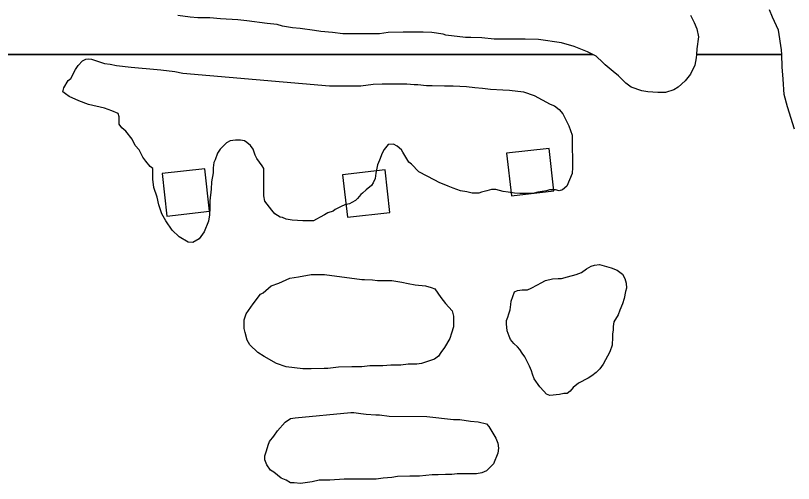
# Model space of a CAD drawing. Extents: x 3263578 to 3301413, y 764927 to 798602.
# Drawn here: x 3295760 to 3296486, y 789805 to 790242 of the extents above; entities that cross this region are included whole.
import ezdxf

# ---------------------------------------------------------------- set-up
doc = ezdxf.new("R2010")
doc.units = 0
doc.layers.add('V-BLDG-OTLN', color=7, linetype='Continuous')
doc.layers.add('V-SITE-VEGE', color=7, linetype='Continuous')

msp = doc.modelspace()

# ---------------------------------------------------------------- linework, layer by layer
at = {"layer": 'V-BLDG-OTLN'}
for points in [[(3296218.12, 790113.74), (3296222.56, 790073.98), (3296262.32, 790078.43), (3296257.87, 790118.18)], [(3295896.47, 790094.77), (3295900.91, 790055.02), (3295940.66, 790059.46), (3295936.22, 790099.21)], [(3296064.98, 790093.66), (3296069.43, 790053.91), (3296109.18, 790058.35), (3296104.74, 790098.1)]]:
    msp.add_lwpolyline(points, close=True, dxfattribs=at)
at = {"layer": 'V-SITE-VEGE'}
for p, q in [((3295922.73, 790240.85), (3295911.28, 790242.34)), ((3295929.7, 790240.35), (3295922.73, 790240.85)), ((3295941.16, 790240.34), (3295929.7, 790240.35)), ((3295951.12, 790239.35), (3295941.16, 790240.34)), ((3295967.05, 790238.35), (3295951.12, 790239.35)), ((3295975.51, 790237.35), (3295967.05, 790238.35)), ((3295994.44, 790234.85), (3295975.51, 790237.35)), ((3296003.9, 790233.86), (3295994.44, 790234.85)), ((3296008.87, 790232.36), (3296003.9, 790233.86)), ((3296018.33, 790230.86), (3296008.87, 790232.36)), ((3296025.3, 790230.37), (3296018.33, 790230.86)), ((3296038.75, 790228.37), (3296025.3, 790230.37)), ((3296044.72, 790227.38), (3296038.75, 790228.37)), ((3296055.68, 790226.38), (3296044.72, 790227.38)), ((3296065.14, 790225.38), (3296055.68, 790226.38)), ((3296107.46, 790226.37), (3296099.5, 790225.37)), ((3296121.4, 790226.86), (3296107.46, 790226.37)), ((3296140.33, 790226.85), (3296121.4, 790226.86)), ((3296148.29, 790226.35), (3296140.33, 790226.85)), ((3296158.75, 790224.86), (3296148.29, 790226.35)), ((3296099.5, 790225.37), (3296065.14, 790225.38)), ((3296161.24, 790223.86), (3296158.75, 790224.86)), ((3296179.66, 790221.87), (3296161.24, 790223.86)), ((3296184.64, 790221.87), (3296179.66, 790221.87)), ((3296195.1, 790221.37), (3296184.64, 790221.87)), ((3296206.55, 790220.37), (3296195.1, 790221.37)), ((3296235.43, 790220.36), (3296206.55, 790220.37)), ((3296247.88, 790219.86), (3296235.43, 790220.36)), ((3296269.29, 790216.87), (3296247.88, 790219.86)), ((3296281.24, 790213.38), (3296269.29, 790216.87)), ((3296293.69, 790208.4), (3296281.24, 790213.38)), ((3289914.44, 790205.95), (3296298.57, 790205.95)), ((3296298.57, 790205.95), (3290562.87, 790205.95)), ((3296298.57, 790205.95), (3296293.69, 790208.4)), ((3296301.65, 790204.41), (3296298.57, 790205.95)), ((3296308.12, 790198.44), (3296301.65, 790204.41)), ((3296395.44, 790205.95), (3296395.26, 790202.9)), ((3296475.07, 790205.95), (3296395.44, 790205.95)), ((3296475.43, 790194.42), (3296475.07, 790205.95)), ((3295818.16, 790195.56), (3295822.14, 790200.04)), ((3295822.14, 790200.04), (3295825.13, 790201.53)), ((3295825.13, 790201.53), (3295827.62, 790202.03)), ((3295827.62, 790202.03), (3295830.61, 790201.53)), ((3295830.61, 790201.53), (3295842.56, 790197.54)), ((3295842.56, 790197.54), (3295848.03, 790197.04)), ((3295848.03, 790197.04), (3295854.01, 790195.55)), ((3296310.12, 790196.44), (3296308.12, 790198.44)), ((3296395.26, 790202.9), (3296393.77, 790195.93)), ((3295811.18, 790183.61), (3295815.67, 790192.07)), ((3295815.67, 790192.07), (3295818.16, 790195.56)), ((3295854.01, 790195.55), (3295867.45, 790194.05)), ((3295867.45, 790194.05), (3295891.85, 790192.06)), ((3295891.85, 790192.06), (3295895.34, 790191.56)), ((3295895.34, 790191.56), (3295908.28, 790190.06)), ((3295908.28, 790190.06), (3295915.75, 790188.57)), ((3296317.58, 790189.97), (3296310.12, 790196.44)), ((3296322.56, 790185.98), (3296317.58, 790189.97)), ((3296393.77, 790195.93), (3296389.78, 790187.46)), ((3296476.42, 790182.96), (3296475.43, 790194.42)), ((3295808.69, 790181.62), (3295811.18, 790183.61)), ((3295915.75, 790188.57), (3296052.68, 790176.58)), ((3296329.53, 790179.01), (3296322.56, 790185.98)), ((3296389.78, 790187.46), (3296384.8, 790181.49)), ((3296477.42, 790168.52), (3296476.42, 790182.96)), ((3295804.71, 790174.65), (3295808.69, 790181.62)), ((3296052.68, 790176.58), (3296082.06, 790176.58)), ((3296082.06, 790176.58), (3296093.51, 790178.07)), ((3296093.51, 790178.07), (3296101.97, 790178.56)), ((3296101.97, 790178.56), (3296124.88, 790178.56)), ((3296124.88, 790178.56), (3296131.85, 790178.06)), ((3296131.85, 790178.06), (3296135.34, 790178.06)), ((3296135.34, 790178.06), (3296143.3, 790177.06)), ((3296143.3, 790177.06), (3296148.78, 790177.06)), ((3296148.78, 790177.06), (3296160.23, 790176.56)), ((3296160.23, 790176.56), (3296168.2, 790176.56)), ((3296168.2, 790176.56), (3296180.65, 790176.06)), ((3296180.65, 790176.06), (3296188.62, 790175.06)), ((3296188.62, 790175.06), (3296195.58, 790174.56)), ((3296334.51, 790175.52), (3296329.53, 790179.01)), ((3296344.47, 790172.04), (3296334.51, 790175.52)), ((3296378.33, 790175.51), (3296374.34, 790173.02)), ((3296384.8, 790181.49), (3296378.33, 790175.51)), ((3295803.71, 790171.16), (3295804.71, 790174.65)), ((3295806.2, 790169.17), (3295803.71, 790171.16)), ((3295809.69, 790166.68), (3295806.2, 790169.17)), ((3296195.58, 790174.56), (3296203.05, 790173.56)), ((3296203.05, 790173.56), (3296214.51, 790173.06)), ((3296214.51, 790173.06), (3296220.98, 790172.56)), ((3296220.98, 790172.56), (3296233.93, 790171.07)), ((3296233.93, 790171.07), (3296243.88, 790167.58)), ((3296349.95, 790171.04), (3296344.47, 790172.04)), ((3296359.41, 790170.54), (3296349.95, 790171.04)), ((3296366.38, 790170.54), (3296359.41, 790170.54)), ((3296374.34, 790173.02), (3296366.38, 790170.54)), ((3296480.4, 790157.07), (3296477.42, 790168.52)), ((3295818.65, 790162.69), (3295809.69, 790166.68)), ((3295827.61, 790159.21), (3295818.65, 790162.69)), ((3296243.88, 790167.58), (3296258.82, 790159.61)), ((3295842.55, 790155.72), (3295827.61, 790159.21)), ((3295849.52, 790153.23), (3295842.55, 790155.72)), ((3295855.49, 790150.73), (3295849.52, 790153.23)), ((3296258.82, 790159.61), (3296262.8, 790158.11)), ((3296262.8, 790158.11), (3296267.28, 790154.63)), ((3296267.28, 790154.63), (3296270.77, 790150.64)), ((3296486.87, 790136.15), (3296480.4, 790157.07)), ((3295856.49, 790147.75), (3295855.49, 790150.73)), ((3295856.48, 790140.78), (3295856.49, 790147.75)), ((3296270.77, 790150.64), (3296276.24, 790139.19)), ((3295858.97, 790137.29), (3295856.48, 790140.78)), ((3296276.24, 790139.19), (3296279.23, 790130.72)), ((3295862.46, 790134.3), (3295858.97, 790137.29)), ((3295868.43, 790126.83), (3295862.46, 790134.3)), ((3295871.42, 790120.86), (3295868.43, 790126.83)), ((3295960.05, 790125.32), (3295956.56, 790123.33)), ((3295965.03, 790125.81), (3295960.05, 790125.32)), ((3295969.51, 790125.81), (3295965.03, 790125.81)), ((3295973.5, 790125.32), (3295969.51, 790125.81)), ((3295975.49, 790123.82), (3295973.5, 790125.32)), ((3296279.23, 790130.72), (3296279.23, 790117.28)), ((3295874.9, 790116.87), (3295871.42, 790120.86)), ((3295878.39, 790109.9), (3295874.9, 790116.87)), ((3295950.59, 790117.35), (3295948.1, 790113.87)), ((3295956.56, 790123.33), (3295950.59, 790117.35)), ((3295978.97, 790120.83), (3295975.49, 790123.82)), ((3295981.46, 790117.35), (3295978.97, 790120.83)), ((3295983.45, 790111.87), (3295981.46, 790117.35)), ((3296103.95, 790117.32), (3296101.96, 790113.83)), ((3296107.44, 790121.8), (3296103.95, 790117.32)), ((3296112.42, 790122.3), (3296107.44, 790121.8)), ((3296115.9, 790120.3), (3296112.42, 790122.3)), ((3296119.89, 790116.82), (3296115.9, 790120.3)), ((3296121.38, 790114.83), (3296119.89, 790116.82)), ((3296279.23, 790117.28), (3296279.72, 790110.31)), ((3295881.38, 790106.41), (3295878.39, 790109.9)), ((3295948.1, 790113.87), (3295946.11, 790107.4)), ((3295984.94, 790108.88), (3295983.45, 790111.87)), ((3296101.96, 790113.83), (3296099.47, 790107.36)), ((3296126.85, 790105.36), (3296121.38, 790114.83)), ((3296279.72, 790110.31), (3296279.72, 790100.35)), ((3295885.36, 790101.43), (3295881.38, 790106.41)), ((3295944.61, 790104.91), (3295944.11, 790099.93)), ((3295946.11, 790107.4), (3295944.61, 790104.91)), ((3295989.92, 790101.91), (3295984.94, 790108.88)), ((3296097.48, 790102.88), (3296095.98, 790094.91)), ((3296099.47, 790107.36), (3296097.48, 790102.88)), ((3296129.35, 790103.37), (3296126.85, 790105.36)), ((3296136.31, 790096.4), (3296129.35, 790103.37)), ((3295887.85, 790099.44), (3295885.36, 790101.43)), ((3295887.84, 790089.48), (3295887.85, 790099.44)), ((3295944.11, 790095.44), (3295942.62, 790086.98)), ((3295944.11, 790099.93), (3295944.11, 790095.44)), ((3295991.42, 790099.42), (3295989.92, 790101.91)), ((3295991.41, 790074.02), (3295991.42, 790099.42)), ((3296151.25, 790088.43), (3296136.31, 790096.4)), ((3296279.72, 790100.35), (3296279.22, 790094.87)), ((3295888.84, 790081.52), (3295887.84, 790089.48)), ((3296095.48, 790089.93), (3296093.49, 790085.95)), ((3296095.98, 790094.91), (3296095.48, 790089.93)), ((3296155.23, 790086.43), (3296151.25, 790088.43)), ((3296279.22, 790094.87), (3296274.24, 790082.92)), ((3295891.82, 790072.56), (3295888.84, 790081.52)), ((3295942.62, 790086.98), (3295942.12, 790080.01)), ((3296092, 790083.46), (3296087.01, 790079.48)), ((3296093.49, 790085.95), (3296092, 790083.46)), ((3296163.7, 790082.95), (3296155.23, 790086.43)), ((3296168.18, 790080.96), (3296163.7, 790082.95)), ((3296175.15, 790078.46), (3296168.18, 790080.96)), ((3296274.24, 790082.92), (3296270.25, 790079.44)), ((3295942.12, 790080.01), (3295941.12, 790069.06)), ((3295992.41, 790069.04), (3295991.41, 790074.02)), ((3296082.03, 790075), (3296079.05, 790071.51)), ((3296083.53, 790076.49), (3296082.03, 790075)), ((3296087.01, 790079.48), (3296083.53, 790076.49)), ((3296181.12, 790077.47), (3296175.15, 790078.46)), ((3296186.1, 790076.47), (3296181.12, 790077.47)), ((3296192.08, 790076.47), (3296186.1, 790076.47)), ((3296194.56, 790077.46), (3296192.08, 790076.47)), ((3296199.55, 790078.46), (3296194.56, 790077.46)), ((3296204.03, 790079.95), (3296199.55, 790078.46)), ((3296208.01, 790079.95), (3296204.03, 790079.95)), ((3296214.98, 790077.95), (3296208.01, 790079.95)), ((3296219.46, 790077.46), (3296214.98, 790077.95)), ((3296225.44, 790076.46), (3296219.46, 790077.46)), ((3296230.42, 790075.96), (3296225.44, 790076.46)), ((3296238.88, 790075.96), (3296230.42, 790075.96)), ((3296243.86, 790076.46), (3296238.88, 790075.96)), ((3296247.35, 790077.45), (3296243.86, 790076.46)), ((3296255.31, 790078.45), (3296247.35, 790077.45)), ((3296258.3, 790079.44), (3296255.31, 790078.45)), ((3296263.78, 790079.44), (3296258.3, 790079.44)), ((3296267.27, 790078.44), (3296263.78, 790079.44)), ((3296270.25, 790079.44), (3296267.27, 790078.44)), ((3295893.32, 790065.58), (3295891.82, 790072.56)), ((3295941.12, 790069.06), (3295941.12, 790062.58)), ((3295998.88, 790060.58), (3295992.41, 790069.04)), ((3296071.58, 790066.54), (3296067.09, 790065.54)), ((3296073.57, 790067.53), (3296071.58, 790066.54)), ((3296077.05, 790069.52), (3296073.57, 790067.53)), ((3296079.05, 790071.51), (3296077.05, 790069.52)), ((3295896.3, 790057.11), (3295893.32, 790065.58)), ((3295941.12, 790062.58), (3295940.62, 790056.11)), ((3296001.86, 790057.09), (3295998.88, 790060.58)), ((3296056.14, 790059.57), (3296051.16, 790058.08)), ((3296058.13, 790061.06), (3296056.14, 790059.57)), ((3296063.61, 790064.05), (3296058.13, 790061.06)), ((3296067.09, 790065.54), (3296063.61, 790064.05)), ((3295899.78, 790050.64), (3295896.3, 790057.11)), ((3295940.62, 790056.11), (3295939.62, 790050.13)), ((3296006.84, 790054.1), (3296001.86, 790057.09)), ((3296008.83, 790053.6), (3296006.84, 790054.1)), ((3296012.32, 790052.11), (3296008.83, 790053.6)), ((3296017.8, 790051.11), (3296012.32, 790052.11)), ((3296040.7, 790052.1), (3296037.71, 790050.61)), ((3296044.19, 790054.09), (3296040.7, 790052.1)), ((3296048.17, 790056.08), (3296044.19, 790054.09)), ((3296051.16, 790058.08), (3296048.17, 790056.08)), ((3295905.76, 790041.68), (3295899.78, 790050.64)), ((3295939.62, 790050.13), (3295935.64, 790040.18)), ((3296027.75, 790050.61), (3296017.8, 790051.11)), ((3296037.71, 790050.61), (3296027.75, 790050.61)), ((3295912.23, 790035.7), (3295905.76, 790041.68)), ((3295935.64, 790040.18), (3295931.15, 790033.7)), ((3295920.7, 790030.72), (3295912.23, 790035.7)), ((3295925.18, 790030.22), (3295920.7, 790030.72)), ((3295931.15, 790033.7), (3295925.18, 790030.22)), ((3296292.6, 790005.54), (3296297.13, 790008.3)), ((3296297.13, 790008.3), (3296300.3, 790009.23)), ((3296300.3, 790009.23), (3296304.84, 790009.71)), ((3296304.84, 790009.71), (3296315.76, 790006.61)), ((3296283.11, 790000.48), (3296288.09, 790002.33)), ((3296288.09, 790002.33), (3296292.6, 790005.54)), ((3296315.76, 790006.61), (3296321.23, 790004.38)), ((3296321.23, 790004.38), (3296326.25, 790000.78)), ((3296326.25, 790000.78), (3296328.54, 789996.71)), ((3296005.33, 789992.36), (3296015.79, 789996.84)), ((3296015.79, 789996.84), (3296023.76, 789998.33)), ((3296023.76, 789998.33), (3296035.71, 790000.32)), ((3296035.71, 790000.32), (3296048.16, 790000.32)), ((3296048.16, 790000.32), (3296083.01, 789995.83)), ((3296083.01, 789995.83), (3296085.5, 789995.83)), ((3296085.5, 789995.83), (3296092.97, 789995.33)), ((3296092.97, 789995.33), (3296097.45, 789994.83)), ((3296097.45, 789994.83), (3296110.9, 789994.83)), ((3296110.9, 789994.83), (3296120.36, 789993.33)), ((3296120.36, 789993.33), (3296126.33, 789991.83)), ((3296250.46, 789992.53), (3296254.53, 789994.83)), ((3296254.53, 789994.83), (3296260.88, 789996.24)), ((3296260.88, 789996.24), (3296266.33, 789996.73)), ((3296266.33, 789996.73), (3296269.51, 789996.75)), ((3296269.51, 789996.75), (3296274.95, 789998.15)), ((3296274.95, 789998.15), (3296283.11, 790000.48)), ((3296328.54, 789996.71), (3296329.94, 789992.18)), ((3295990.89, 789983.4), (3295998.36, 789989.87)), ((3295998.36, 789989.87), (3296005.33, 789992.36)), ((3296126.33, 789991.83), (3296132.81, 789990.84)), ((3296132.81, 789990.84), (3296142.27, 789989.84)), ((3296142.27, 789989.84), (3296147.74, 789988.34)), ((3296147.74, 789988.34), (3296151.23, 789986.85)), ((3296151.23, 789986.85), (3296156.7, 789978.88)), ((3296228.26, 789985.57), (3296232.79, 789986.05)), ((3296232.79, 789986.05), (3296237.79, 789986.09)), ((3296237.79, 789986.09), (3296240.96, 789987.47)), ((3296240.96, 789987.47), (3296246.84, 789990.69)), ((3296246.84, 789990.69), (3296250.46, 789992.53)), ((3296329.97, 789987.63), (3296329.08, 789984.45)), ((3296329.94, 789992.18), (3296329.97, 789987.63)), ((3295981.43, 789972.94), (3295988.4, 789981.91)), ((3295988.4, 789981.91), (3295990.89, 789983.4)), ((3296156.7, 789978.88), (3296161.18, 789973.4)), ((3296222.42, 789975.54), (3296225.54, 789984.19)), ((3296225.54, 789984.19), (3296228.26, 789985.57)), ((3296329.08, 789984.45), (3296327.77, 789978.08)), ((3295974.95, 789963.49), (3295981.43, 789972.94)), ((3296161.18, 789973.4), (3296167.16, 789966.43)), ((3296221.57, 789967.35), (3296221.99, 789972.35)), ((3296221.99, 789972.35), (3296222.42, 789975.54)), ((3296326.44, 789973.08), (3296323.75, 789967.15)), ((3296327.77, 789978.08), (3296326.44, 789973.08)), ((3296167.16, 789966.43), (3296168.65, 789961.45)), ((3296220.23, 789963.71), (3296221.57, 789967.35)), ((3296323.75, 789967.15), (3296322.42, 789962.61)), ((3295972.96, 789958.01), (3295974.95, 789963.49)), ((3295972.96, 789950.04), (3295972.96, 789958.01)), ((3296168.65, 789961.45), (3296168.65, 789951.49)), ((3296218.01, 789957.34), (3296219.35, 789960.53)), ((3296218.03, 789954.16), (3296218.01, 789957.34)), ((3296219.35, 789960.53), (3296220.23, 789963.71)), ((3296322.42, 789962.61), (3296318.38, 789956.22)), ((3295973.95, 789946.06), (3295972.96, 789950.04)), ((3296168.65, 789951.49), (3296166.65, 789945.52)), ((3296218.53, 789947.81), (3296218.03, 789954.16)), ((3296318.38, 789956.22), (3296317.5, 789951.67)), ((3296317.5, 789951.67), (3296317.52, 789948.49)), ((3295975.94, 789939.09), (3295973.95, 789946.06)), ((3296166.65, 789945.52), (3296165.16, 789940.54)), ((3296220.38, 789942.82), (3296218.53, 789947.81)), ((3296221.77, 789939.65), (3296220.38, 789942.82)), ((3296317.52, 789948.49), (3296317.1, 789944.86)), ((3296317.1, 789944.86), (3296317.12, 789941.68)), ((3295978.43, 789934.61), (3295975.94, 789939.09)), ((3296165.16, 789940.54), (3296160.18, 789932.07)), ((3296224.97, 789936.04), (3296221.77, 789939.65)), ((3296228.17, 789932.89), (3296224.97, 789936.04)), ((3296317.12, 789941.68), (3296316.71, 789934.41)), ((3295985.9, 789927.63), (3295978.43, 789934.61)), ((3296160.18, 789932.07), (3296156.69, 789927.59)), ((3296230.46, 789930.18), (3296228.17, 789932.89)), ((3296232.75, 789927.02), (3296230.46, 789930.18)), ((3296314.49, 789928.04), (3296308.21, 789916.64)), ((3296316.71, 789934.41), (3296314.49, 789928.04)), ((3295991.88, 789923.65), (3295985.9, 789927.63)), ((3296003.33, 789917.17), (3295991.88, 789923.65)), ((3296150.71, 789921.12), (3296138.76, 789917.14)), ((3296154.7, 789924.11), (3296150.71, 789921.12)), ((3296156.69, 789927.59), (3296154.7, 789924.11)), ((3296235.05, 789923.4), (3296232.75, 789927.02)), ((3296239.65, 789914.8), (3296235.05, 789923.4)), ((3296012.29, 789914.18), (3296003.33, 789917.17)), ((3296027.72, 789912.19), (3296012.29, 789914.18)), ((3296061.08, 789913.67), (3296051.12, 789912.68)), ((3296073.53, 789914.17), (3296061.08, 789913.67)), ((3296082.99, 789914.17), (3296073.53, 789914.17)), ((3296090.46, 789915.16), (3296082.99, 789914.17)), ((3296102.41, 789915.16), (3296090.46, 789915.16)), ((3296109.88, 789915.65), (3296102.41, 789915.16)), ((3296119.34, 789915.65), (3296109.88, 789915.65)), ((3296126.32, 789916.65), (3296119.34, 789915.65)), ((3296134.28, 789916.65), (3296126.32, 789916.65)), ((3296138.76, 789917.14), (3296134.28, 789916.65)), ((3296241.5, 789910.27), (3296239.65, 789914.8)), ((3296308.21, 789916.64), (3296305.06, 789912.08)), ((3296035.69, 789912.18), (3296027.72, 789912.19)), ((3296047.64, 789912.68), (3296035.69, 789912.18)), ((3296051.12, 789912.68), (3296047.64, 789912.68)), ((3296242.43, 789907.1), (3296241.5, 789910.27)), ((3296243.81, 789903.02), (3296242.43, 789907.1)), ((3296301.91, 789908.87), (3296297.84, 789905.67)), ((3296305.06, 789912.08), (3296301.91, 789908.87)), ((3296249.32, 789895.34), (3296243.81, 789903.02)), ((3296294.22, 789903.37), (3296285.17, 789898.77)), ((3296297.84, 789905.67), (3296294.22, 789903.37)), ((3296252.98, 789891.28), (3296249.32, 789895.34)), ((3296280.2, 789894.65), (3296277.5, 789891.45)), ((3296285.17, 789898.77), (3296280.2, 789894.65)), ((3296255.27, 789888.57), (3296252.98, 789891.28)), ((3296258.46, 789887.23), (3296255.27, 789888.57)), ((3296267.53, 789888.2), (3296258.46, 789887.23)), ((3296271.62, 789889.14), (3296267.53, 789888.2)), ((3296274.79, 789889.16), (3296271.62, 789889.14)), ((3296277.5, 789891.45), (3296274.79, 789889.16)), ((3296020.74, 789866.38), (3296072.53, 789871.35)), ((3296072.53, 789871.35), (3296075.52, 789871.35)), ((3296075.52, 789871.35), (3296081.99, 789870.35)), ((3296081.99, 789870.35), (3296086.97, 789869.85)), ((3296086.97, 789869.85), (3296095.93, 789869.35)), ((3296011.28, 789862.4), (3296016.26, 789865.88)), ((3296016.26, 789865.88), (3296020.74, 789866.38)), ((3296095.93, 789869.35), (3296099.42, 789869.35)), ((3296099.42, 789869.35), (3296108.38, 789867.85)), ((3296108.38, 789867.85), (3296143.73, 789867.84)), ((3296143.73, 789867.84), (3296168.63, 789864.85)), ((3296168.63, 789864.85), (3296174.6, 789864.85)), ((3296174.6, 789864.85), (3296184.56, 789863.35)), ((3296184.56, 789863.35), (3296191.53, 789862.86)), ((3296191.53, 789862.86), (3296199.5, 789860.86)), ((3296004.31, 789854.43), (3296011.28, 789862.4)), ((3296199.5, 789860.86), (3296201.49, 789858.37)), ((3296201.49, 789858.37), (3296207.96, 789847.41)), ((3295996.84, 789844.47), (3296000.82, 789849.45)), ((3296000.82, 789849.45), (3296004.31, 789854.43)), ((3295993.85, 789835.51), (3295995.34, 789840.99)), ((3295995.34, 789840.99), (3295996.84, 789844.47)), ((3296207.96, 789847.41), (3296209.95, 789842.93)), ((3296209.95, 789842.93), (3296210.45, 789837.95)), ((3295992.35, 789831.03), (3295993.85, 789835.51)), ((3296209.95, 789833.47), (3296205.96, 789823.52)), ((3296210.45, 789837.95), (3296209.95, 789833.47)), ((3295992.35, 789827.05), (3295992.35, 789831.03)), ((3295994.34, 789822.57), (3295992.35, 789827.05)), ((3295997.82, 789817.58), (3295994.34, 789822.57)), ((3296205.96, 789823.52), (3296199.49, 789817.04)), ((3296000.81, 789815.59), (3295997.82, 789817.58)), ((3296007.78, 789810.12), (3296000.81, 789815.59)), ((3296127.78, 789812.08), (3296116.33, 789811.58)), ((3296136.75, 789812.08), (3296127.78, 789812.08)), ((3296148.7, 789813.07), (3296136.75, 789812.08)), ((3296154.18, 789813.07), (3296148.7, 789813.07)), ((3296161.15, 789813.57), (3296154.18, 789813.07)), ((3296167.12, 789813.57), (3296161.15, 789813.57)), ((3296172.1, 789814.06), (3296167.12, 789813.57)), ((3296190.03, 789814.06), (3296172.1, 789814.06)), ((3296195, 789815.05), (3296190.03, 789814.06)), ((3296199.49, 789817.04), (3296195, 789815.05)), ((3296012.26, 789808.12), (3296007.78, 789810.12)), ((3296016.25, 789805.63), (3296012.26, 789808.12)), ((3296019.73, 789805.63), (3296016.25, 789805.63)), ((3296025.71, 789805.13), (3296019.73, 789805.63)), ((3296030.19, 789805.63), (3296025.71, 789805.13)), ((3296036.66, 789806.62), (3296030.19, 789805.63)), ((3296043.13, 789808.11), (3296036.66, 789806.62)), ((3296053.09, 789808.11), (3296043.13, 789808.11)), ((3296066.54, 789809.11), (3296053.09, 789808.11)), ((3296096.42, 789809.1), (3296066.54, 789809.11)), ((3296102.89, 789810.09), (3296096.42, 789809.1)), ((3296110.85, 789810.59), (3296102.89, 789810.09)), ((3296116.33, 789811.58), (3296110.85, 789810.59))]:
    msp.add_line(p, q, dxfattribs=at)
msp.add_lwpolyline([(3296389.79, 790242.73), (3296393.28, 790235.76), (3296395.77, 790229.79), (3296397.26, 790222.32), (3296395.76, 790211.36), (3296395.44, 790205.95), (3296475.07, 790205.95), (3296474.93, 790210.35), (3296471.95, 790228.77), (3296466.48, 790240.72), (3296463.49, 790247.7)], dxfattribs=at)

doc.saveas('drawing.dxf')
